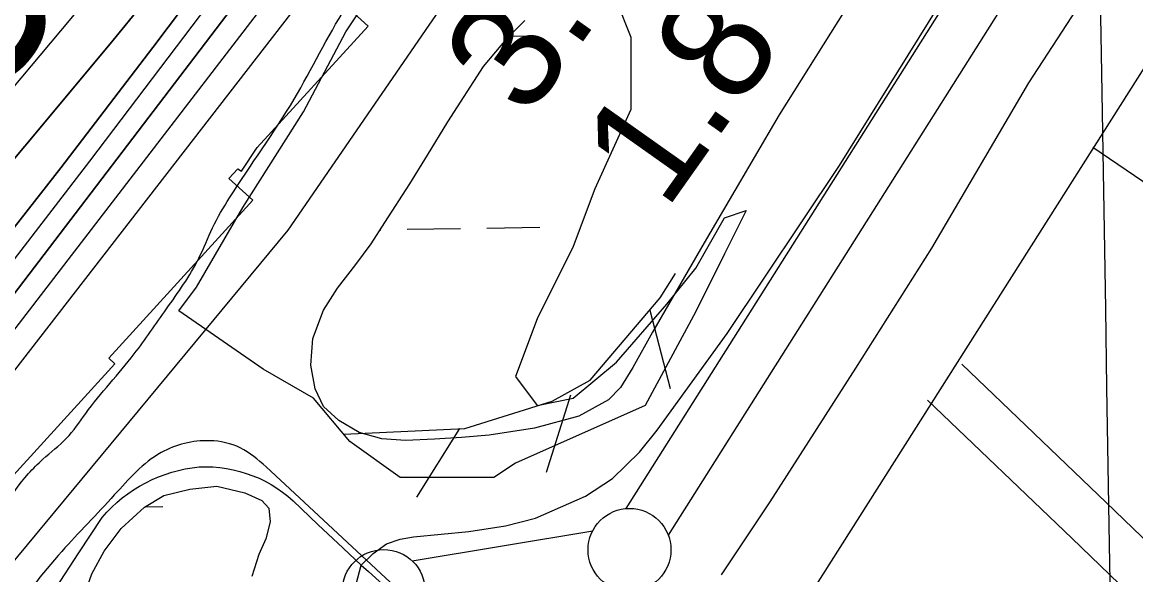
# Model space of a CAD drawing. Extents: x 3855477 to 3893699, y 299188 to 325115.
# Drawn here: x 3874893 to 3875565, y 311956 to 312289 of the extents above; entities that cross this region are included whole.
import ezdxf

# ---------------------------------------------------------------- set-up
doc = ezdxf.new("R2010")
doc.units = 0
for name, color, linetype in [('V-GRID-MAJR', 7, 'Continuous'), ('V-LEVE-TOET', 7, 'Continuous'), ('V-RIVR-EDGE', 7, 'Continuous'), ('V-RIVR-RANG', 7, 'Continuous'), ('V-ROAD-CNTR', 7, 'Continuous'), ('V-RRAP-FSHR', 7, 'Continuous'), ('V-RRAP-RVMT', 7, 'Continuous'), ('V-SITE-VEGE', 7, 'Continuous'), ('V-SURV-IDEN', 7, 'Continuous'), ('V-SURV-LINE', 7, 'Continuous'), ('V-TOPO-DPTH', 7, 'Continuous'), ('V-TOPO-MINR', 7, 'Continuous'), ('V-TOPO-WATR', 7, 'Continuous'), ('V-WETL-SWMP', 7, 'Continuous')]:
    doc.layers.add(name, color=color, linetype=linetype)

msp = doc.modelspace()

# ---------------------------------------------------------------- linework, layer by layer
at = {"layer": 'V-GRID-MAJR'}
msp.add_spline([(3875665.17, 304876.37), (3875615.86, 307902.9), (3875517.13, 313962.91), (3875418.41, 320022.92), (3875368.98, 323056.4)], degree=3, dxfattribs=at)
at = {"layer": 'V-LEVE-TOET'}
for points in [[(3875946.81, 313089.09), (3875920.33, 313021.23), (3875911.76, 312993.46), (3875904.36, 312961.64), (3875895.96, 312930.15), (3875888, 312902.66), (3875881.47, 312881.63), (3875875.17, 312864.5), (3875865.5, 312845.79), (3875840.29, 312800.44), (3875795.8, 312730.59), (3875736.01, 312638.72), (3875679.26, 312547.64), (3875626.27, 312460.75), (3875578.39, 312377.09), (3875546.48, 312323.45), (3875500.66, 312252.74), (3875442.01, 312153.11), (3875396.23, 312080.8), (3875344.45, 312000.18), (3875315.27, 311956.07)], [(3875094.9, 311950.43), (3875098.05, 311962.01), (3875105.11, 311968.99), (3875113.33, 311974.72), (3875121.45, 311977.65), (3875129.61, 311979.08), (3875162.9, 311982.24), (3875184.97, 311985.7), (3875203.07, 311990.19), (3875233.4, 312003.49), (3875249.7, 312014.26), (3875265.98, 312030.14), (3875276.66, 312043.3), (3875318.85, 312101.6), (3875386.58, 312202.92), (3875476.02, 312346.91), (3875534.28, 312438.34), (3875596.93, 312534.83), (3875665.54, 312647.35), (3875742.17, 312765.51), (3875783.5, 312830.96), (3875801.4, 312861.82), (3875812.66, 312889), (3875825.6, 312933.36)]]:
    msp.add_lwpolyline(points, dxfattribs=at)
at = {"layer": 'V-RIVR-EDGE'}
msp.add_spline([(3874811.52, 311736.62), (3874801.78, 311726.44), (3874795.95, 311723.06), (3874786.69, 311709.48), (3874774.99, 311692.03), (3874765.73, 311680.4), (3874760.38, 311675.55), (3874756.48, 311671.68), (3874755.02, 311669.74), (3874754.02, 311657.11), (3874750.61, 311652.75), (3874730.64, 311629.98), (3874688.27, 311581.52), (3874662.96, 311557.3), (3874630.84, 311531.64), (3874590.94, 311499.69), (3874578.3, 311494.38), (3874568.09, 311489.06), (3874546.19, 311471.15), (3874517.48, 311447.42), (3874507.27, 311440.16), (3874506.76, 311430.94), (3874499.95, 311425.61), (3874485.83, 311413.99), (3874473.67, 311403.34), (3874469.29, 311399.95), (3874462.01, 311400.94), (3874453.26, 311398.53), (3874436.23, 311384.97), (3874419.17, 311359.76), (3874404.56, 311343.77), (3874391.43, 311336.04), (3874381.7, 311328.78), (3874372.94, 311323.94), (3874334.04, 311300.24), (3874318.95, 311288.14), (3874296.09, 311272.17), (3874286.86, 311271.71), (3874281.03, 311271.72), (3874277.64, 311274.64), (3874275.71, 311279.99), (3874276.22, 311290.19), (3874287.43, 311308.13), (3874304.48, 311328), (3874318.12, 311344.96), (3874324.96, 311360.48), (3874331.3, 311374.06), (3874340.07, 311383.27), (3874347.86, 311391.02), (3874359.54, 311400.7), (3874370.73, 311411.36), (3874382.92, 311429.3), (3874399.98, 311454.51), (3874410.22, 311472.45), (3874417.04, 311481.18), (3874424.36, 311496.7), (3874431.68, 311511.25), (3874441.42, 311522.4), (3874448.72, 311528.69), (3874460.88, 311534.49), (3874474.5, 311541.74), (3874490.56, 311557.73), (3874515.4, 311585.35), (3874537.81, 311615.88), (3874571.89, 311649.79), (3874587.47, 311665.3), (3874591.37, 311673.06), (3874598.2, 311685.67), (3874609.41, 311703.12), (3874632.29, 311725.4), (3874661.5, 311753.01), (3874702.39, 311789.82), (3874747.17, 311834.87), (3874776.88, 311867.34), (3874827.04, 311925), (3874850.9, 311952.14), (3874867.96, 311974.44), (3874897.2, 312017.1), (3874905.96, 312025.82), (3874920.08, 312038.41), (3874931.77, 312053.44), (3874961, 312089.3), (3874980.49, 312116.45), (3874999.99, 312147), (3875008.29, 312165.43), (3875018.53, 312183.37), (3875057.53, 312243.01), (3875088.75, 312298.29), (3875101.43, 312319.15), (3875109.73, 312338.06), (3875120.95, 312356.49), (3875140.44, 312385.1), (3875173.57, 312427.26), (3875193.05, 312450.04), (3875206.2, 312463.61), (3875226.63, 312478.61), (3875238.79, 312488.29), (3875251.94, 312502.83), (3875272.41, 312533.37), (3875289.46, 312552.76), (3875297.77, 312573.13), (3875308, 312589.13), (3875324.13, 312628.43), (3875341.7, 312663.84), (3875369.97, 312705.53), (3875403.13, 312760.33), (3875426.06, 312802.52), (3875441.19, 312835.5), (3875451.43, 312852.48), (3875461.66, 312865.08), (3875475.81, 312890.78), (3875507, 312935.38), (3875519.68, 312956.23), (3875530.41, 312977.09), (3875535.31, 312994.07), (3875538.24, 312999.89), (3875547.5, 313012.98), (3875562.12, 313036.26), (3875575.78, 313060.02), (3875596.74, 313091.05), (3875614.77, 313117.71), (3875626, 313140.03), (3875635.27, 313158.46), (3875644.05, 313172.03), (3875676.21, 313217.12), (3875692.3, 313242.33), (3875722.03, 313284.02), (3875742.49, 313313.11), (3875761.01, 313340.26), (3875780.99, 313367.89), (3875803.4, 313394.54), (3875828.26, 313434.31), (3875845.82, 313463.4), (3875871.16, 313499.76), (3875905.27, 313545.32), (3875928.17, 313577.81), (3875942.31, 313597.68), (3875962.27, 313620.46), (3875979.32, 313640.33), (3875992.46, 313651.95), (3876001.73, 313668.44), (3876009.53, 313680.07), (3876025.59, 313694.6), (3876045.06, 313710.58), (3876065.98, 313728.5), (3876083.98, 313742.54), (3876099.07, 313755.13), (3876123.42, 313784.2), (3876142.91, 313806.98), (3876155.09, 313822.98), (3876187.23, 313861.75), (3876226.68, 313907.78), (3876241.29, 313924.26), (3876248.11, 313930.56), (3876248.61, 313937.84), (3876248.64, 313949.49), (3876252.55, 313958.71), (3876258.39, 313964.04), (3876275.43, 313980.99), (3876296.86, 314007.17), (3876306.12, 314020.74), (3876310.02, 314027.04), (3876325.62, 314048.37), (3876348.02, 314075.03), (3876371.88, 314101.19), (3876401.1, 314135.11), (3876445.42, 314185.03), (3876469.78, 314216.53), (3876498.04, 314253.86), (3876542.37, 314311.05), (3876570.15, 314350.8), (3876588.67, 314375.04), (3876601.82, 314391.52), (3876616.46, 314421.59)], degree=3, dxfattribs=at)
at = {"layer": 'V-ROAD-CNTR'}
for points in [[(3875094.7, 311512.08), (3875599.34, 312307.54), (3875928.62, 312830.1)], [(3875539.5, 312214.09), (3875605.47, 312169.26), (3875854.12, 311959.93)], [(3875460.45, 312083.08), (3875547.45, 311999.78), (3875590.23, 311958.55), (3875617.81, 311943.65), (3875643.7, 311931.93), (3875692.18, 311886.53), (3875906.02, 311681.64), (3875954.4, 311663.29)], [(3875439.7, 312061.41), (3875526.67, 311978.15), (3875572.36, 311934.1), (3875604.48, 311916.75), (3875626.82, 311906.64), (3875671.54, 311864.75), (3875889.67, 311655.75), (3875943.76, 311635.24)], [(3874927.59, 311969.42), (3874941.64, 311990.71), (3874944.46, 311993.86), (3874947.43, 311996.87), (3874950.54, 311999.74), (3874953.79, 312002.45), (3874957.16, 312005.01), (3874960.66, 312007.4), (3874964.26, 312009.62), (3874967.96, 312011.66), (3874971.77, 312013.52), (3874975.65, 312015.2), (3874979.61, 312016.68), (3874983.64, 312017.98), (3874987.73, 312019.07), (3874991.86, 312019.98), (3874996.04, 312020.67), (3875000.24, 312021.17), (3875004.36, 312021.26), (3875008.48, 312021.13), (3875012.58, 312020.79), (3875016.67, 312020.23), (3875020.72, 312019.46), (3875024.72, 312018.48), (3875028.66, 312017.29), (3875032.54, 312015.89), (3875036.34, 312014.29), (3875040.04, 312012.49), (3875043.65, 312010.5), (3875047.15, 312008.33), (3875050.53, 312005.97), (3875053.78, 312003.44), (3875056.9, 312000.74), (3875071.88, 311986.39), (3875087.01, 311972.18), (3875098.05, 311962.01), (3875102.29, 311958.11), (3875117.71, 311944.2)], [(3875275.51, 311797.08), (3875138.6, 311930.08), (3875040.6, 312021.19)], [(3874913.7, 311948.03), (3874927.59, 311969.42)]]:
    msp.add_lwpolyline(points, dxfattribs=at)
msp.add_spline([(3875040.6, 312021.19), (3875025.03, 312032.66), (3875006.56, 312036.97), (3874977.27, 312029.83), (3874949.01, 312004.26), (3874917.34, 311970.25), (3874883.16, 311925.44), (3874871.48, 311891.5), (3874885.59, 311873.09), (3874918.92, 311850.38), (3874986.12, 311809.12)], degree=3, dxfattribs=at)
at = {"layer": 'V-RRAP-FSHR'}
for p, q in [((3875272.14, 312115.72), (3875284.32, 312068.43)), ((3875224.29, 312064.38), (3875209.54, 312017.83)), ((3875157.35, 312044.24), (3875131.29, 312002.94))]:
    msp.add_line(p, q, dxfattribs=at)
for points in [[(3871160.36, 310198.85), (3872092.5, 310231.31), (3872703.68, 310306.49), (3873146.67, 310475.73), (3873720.65, 310781.07), (3874126.75, 311113.14), (3874653.73, 311681.26), (3875054, 312163.98), (3875195.62, 312370.2), (3875335.24, 312573.22), (3875624.3, 313104.41), (3875810.72, 313383.2), (3876574.37, 314316.24), (3876903.08, 314785.64), (3877140.93, 315153.85), (3877550.36, 315647.05), (3877883.87, 315859.32), (3878150.68, 316128.55), (3878406.81, 316465.09), (3878702.97, 316767.97), (3879162.98, 317098.83), (3879505.75, 317328.5)], [(3875087.43, 312040.88), (3875160.57, 312044.39), (3875213.18, 312060.9), (3875236.06, 312073.55), (3875278.43, 312123.07), (3875287.56, 312137.76)]]:
    msp.add_lwpolyline(points, dxfattribs=at)
at = {"layer": 'V-RRAP-RVMT'}
msp.add_lwpolyline([(3874857.45, 311982.71), (3874949.41, 312083.37), (3874945.67, 312086.82), (3875032.58, 312181.94), (3875018.19, 312195.13), (3875023.59, 312201.03), (3875025.68, 312199.62), (3875035.23, 312213.76), (3875102.2, 312287.04), (3875091.36, 312296.92)], dxfattribs=at)
at = {"layer": 'V-SITE-VEGE'}
for points in [[(3874987.93, 312115.36), (3874998.62, 312129.61), (3875026.51, 312177.65), (3875063.21, 312235.37), (3875088.62, 312283.5), (3875102.19, 312304.09)], [(3875252, 312302.06), (3875260.71, 312280.3), (3875260.71, 312236.77), (3875238.95, 312188.88), (3875225.9, 312154.05), (3875204.15, 312110.52), (3875191.09, 312075.7), (3875204.15, 312058.28), (3875225.9, 312062.64), (3875252, 312084.4), (3875282.46, 312119.23), (3875299.87, 312140.99), (3875317.27, 312171.47), (3875330.32, 312175.82), (3875317.27, 312149.7), (3875299.87, 312114.88), (3875269.41, 312058.28), (3875191.09, 312023.46), (3875178.04, 312014.75), (3875121.47, 312014.75), (3875091.02, 312036.52), (3875069.26, 312062.64), (3875038.8, 312080.05), (3874987.93, 312115.36)]]:
    msp.add_lwpolyline(points, dxfattribs=at)
at = {"layer": 'V-SURV-LINE'}
for points in [[(3875257.87, 311996.1), (3875809.26, 312868.4)], [(3875834.61, 312852.37), (3875283.23, 311980.06)], [(3875128.8, 311964.44), (3875237.7, 311982.68)]]:
    msp.add_lwpolyline(points, dxfattribs=at)
for centre in [(3875259.87, 311971.18), (3875111.58, 311946.34)]:
    msp.add_circle(centre, 25, dxfattribs=at)
at = {"layer": 'V-TOPO-DPTH'}
for points in [[(3874483.9, 311768.05), (3874923.01, 312291.58), (3874943.93, 312316.91), (3874964.59, 312342.46), (3874984.85, 312368.32), (3875004.84, 312394.4), (3875024.39, 312420.81), (3875043.6, 312447.45), (3875062.32, 312474.45), (3875080.7, 312501.68), (3875122.87, 312565.4), (3875162.04, 312624.7), (3875201.15, 312684.04), (3875240.16, 312743.44), (3875279.12, 312802.88), (3875585.19, 313270.63)], [(3874483.9, 311768.05), (3874923.01, 312291.58), (3874943.93, 312316.91), (3874964.59, 312342.46), (3874984.85, 312368.32), (3875004.84, 312394.4), (3875024.39, 312420.81), (3875043.6, 312447.45), (3875062.32, 312474.45), (3875080.7, 312501.68), (3875122.87, 312565.4), (3875162.04, 312624.7), (3875201.15, 312684.04), (3875240.16, 312743.44), (3875279.12, 312802.88), (3875585.19, 313270.63)], [(3874589.42, 311693.26), (3875088.8, 312337.47), (3875108.34, 312362.81), (3875127.78, 312388.22), (3875147.09, 312413.74), (3875166.31, 312439.33), (3875185.39, 312465.02), (3875204.38, 312490.77), (3875223.24, 312516.62), (3875242.01, 312542.54), (3875739.6, 313233.32)], [(3875551.12, 313100.87), (3875098.91, 312444.22), (3875090.55, 312432.26), (3875082.1, 312420.36), (3875073.5, 312408.58), (3875064.8, 312396.86), (3874972.34, 312274.02), (3874916.69, 312201.45), (3874860.21, 312129.56)], [(3874860.21, 312129.56), (3874916.69, 312201.45), (3874972.34, 312274.02), (3875064.8, 312396.86), (3875073.5, 312408.58), (3875082.1, 312420.36), (3875090.55, 312432.26), (3875098.91, 312444.22), (3875551.12, 313100.87)], [(3875422.19, 312959.44), (3875363.49, 312871.03), (3875304.59, 312782.75), (3875245.4, 312694.67), (3875186.01, 312606.72), (3875072.74, 312439.59), (3875069.81, 312435.33), (3875066.84, 312431.1), (3875063.8, 312426.91), (3875060.72, 312422.76), (3875027.66, 312378.77), (3875007.82, 312352.79), (3874987.72, 312327.03), (3874967.23, 312301.57), (3874946.47, 312276.32), (3874739.37, 312028.3)], [(3875422.19, 312959.44), (3875363.49, 312871.03), (3875304.59, 312782.75), (3875245.4, 312694.67), (3875186.01, 312606.72), (3875072.74, 312439.59), (3875069.81, 312435.33), (3875066.84, 312431.1), (3875063.8, 312426.91), (3875060.72, 312422.76), (3875027.66, 312378.77), (3875007.82, 312352.79), (3874987.72, 312327.03), (3874967.23, 312301.57), (3874946.47, 312276.32), (3874739.37, 312028.3)], [(3874825.24, 312042.79), (3875069.83, 312363.36), (3875086.02, 312384.79), (3875102.07, 312406.31), (3875117.93, 312427.99), (3875133.65, 312449.76), (3875242, 312601.26), (3875311.63, 312698.98), (3875381.02, 312796.86), (3875450.05, 312894.99)], [(3875450.05, 312894.99), (3875381.02, 312796.86), (3875311.63, 312698.98), (3875242, 312601.26), (3875133.65, 312449.76), (3875117.93, 312427.99), (3875102.07, 312406.31), (3875086.02, 312384.79), (3875069.83, 312363.36), (3874825.24, 312042.79)]]:
    msp.add_lwpolyline(points, dxfattribs=at)
at = {"layer": 'V-TOPO-MINR'}
for points in [[(3874483.9, 311768.05), (3874923.01, 312291.58), (3874943.93, 312316.91), (3874964.59, 312342.46), (3874984.85, 312368.32), (3875004.84, 312394.4), (3875024.39, 312420.81), (3875043.6, 312447.45), (3875062.32, 312474.45), (3875080.7, 312501.68), (3875122.87, 312565.4), (3875162.04, 312624.7), (3875201.15, 312684.04), (3875240.16, 312743.44), (3875279.12, 312802.88), (3875585.19, 313270.63)], [(3874710.61, 311872.42), (3875072.72, 312343.43), (3875093.46, 312370.61), (3875114.06, 312397.89), (3875134.45, 312425.32), (3875154.71, 312452.85), (3875202.14, 312517.8), (3875245.87, 312577.99), (3875289.43, 312638.3), (3875332.7, 312698.82), (3875375.79, 312759.46), (3875684.9, 313196.58)], [(3874860.21, 312129.56), (3874916.69, 312201.45), (3874972.34, 312274.02), (3875064.8, 312396.86), (3875073.5, 312408.58), (3875082.1, 312420.36), (3875090.55, 312432.26), (3875098.91, 312444.22), (3875551.12, 313100.87)], [(3874739.37, 312028.3), (3874946.47, 312276.32), (3874967.23, 312301.57), (3874987.72, 312327.03), (3875007.82, 312352.79), (3875027.66, 312378.77), (3875060.72, 312422.76), (3875063.8, 312426.91), (3875066.84, 312431.1), (3875069.81, 312435.33), (3875072.74, 312439.59), (3875186.01, 312606.72), (3875245.4, 312694.67), (3875304.59, 312782.75), (3875363.49, 312871.03), (3875422.19, 312959.44)], [(3874825.24, 312042.79), (3875069.83, 312363.36), (3875086.02, 312384.79), (3875102.07, 312406.31), (3875117.93, 312427.99), (3875133.65, 312449.76), (3875242, 312601.26), (3875311.63, 312698.98), (3875381.02, 312796.86), (3875450.05, 312894.99)], [(3874863.93, 312114.28), (3874934.2, 312205.52), (3875067.19, 312381.06), (3875079.4, 312397.37), (3875091.49, 312413.76), (3875103.4, 312430.28), (3875115.19, 312446.89), (3875375.73, 312818.34), (3875428.62, 312893.91)]]:
    msp.add_lwpolyline(points, dxfattribs=at)
at = {"layer": 'V-TOPO-WATR'}
msp.add_lwpolyline([(3874589.42, 311693.26), (3875088.8, 312337.47), (3875108.34, 312362.81), (3875127.78, 312388.22), (3875147.09, 312413.74), (3875166.31, 312439.33), (3875185.39, 312465.02), (3875204.38, 312490.77), (3875223.24, 312516.62), (3875242.01, 312542.54), (3875739.6, 313233.32)], dxfattribs=at)
at = {"layer": 'V-WETL-SWMP'}
for p, q in [((3875187.32, 312280.91), (3875199.32, 312281.1)), ((3875109.42, 312164.19), (3875109.81, 312164.2)), ((3875125.8, 312164.46), (3875157.8, 312164.98)), ((3875173.8, 312165.24), (3875205.79, 312165.76)), ((3874967.38, 311997.04), (3874978.34, 311997.21))]:
    msp.add_line(p, q, dxfattribs=at)
for points in [[(3875390.04, 312296.83), (3875350.2, 312233.56), (3875305.02, 312156.39), (3875273.73, 312102.44), (3875261.89, 312081.03), (3875254.34, 312069), (3875247.14, 312061.61), (3875229.36, 312051.81), (3875202.54, 312044.6), (3875175.23, 312040.38), (3875158.43, 312038.97), (3875142.23, 312037.94), (3875124.75, 312037.05), (3875110.52, 312038.14), (3875096.76, 312041.88), (3875084.52, 312049.14), (3875075.29, 312057.68), (3875070.2, 312068.17), (3875067.52, 312082.44), (3875068.76, 312098.55), (3875075.3, 312115.78), (3875083.69, 312128.98), (3875094.78, 312143.17), (3875103.94, 312155.74), (3875112.31, 312168.64), (3875127.28, 312191.83), (3875137.89, 312209.21), (3875150.28, 312229.31), (3875171.74, 312262.58), (3875186.73, 312280.3), (3875196.79, 312290.47)], [(3874931.79, 311946.38), (3874935.47, 311956.61), (3874942.97, 311970.41), (3874953.06, 311984.12), (3874967.19, 311996.95), (3874978.9, 312003.95), (3874994.57, 312007.85), (3875010.9, 312009.51), (3875027.78, 312005.6), (3875037.98, 312000.82), (3875042.26, 311996.23), (3875043.09, 311988.06), (3875040.52, 311977.79), (3875036.12, 311968.33), (3875031.97, 311955.15)]]:
    msp.add_lwpolyline(points, dxfattribs=at)

# ---------------------------------------------------------------- texts
at = {"layer": 'V-RIVR-RANG'}
for s, p in [('3.0', (3875198.37, 312230.39)), ('1.8', (3875281.83, 312175.21))]:
    msp.add_text(s, height=67, rotation=54.72833, dxfattribs=at).set_placement(p)
at = {"layer": 'V-SURV-IDEN'}
msp.add_text('1233+40.6', height=100, rotation=322.28342, dxfattribs=at).set_placement((3874380.87, 312627.75))

doc.saveas('drawing.dxf')
